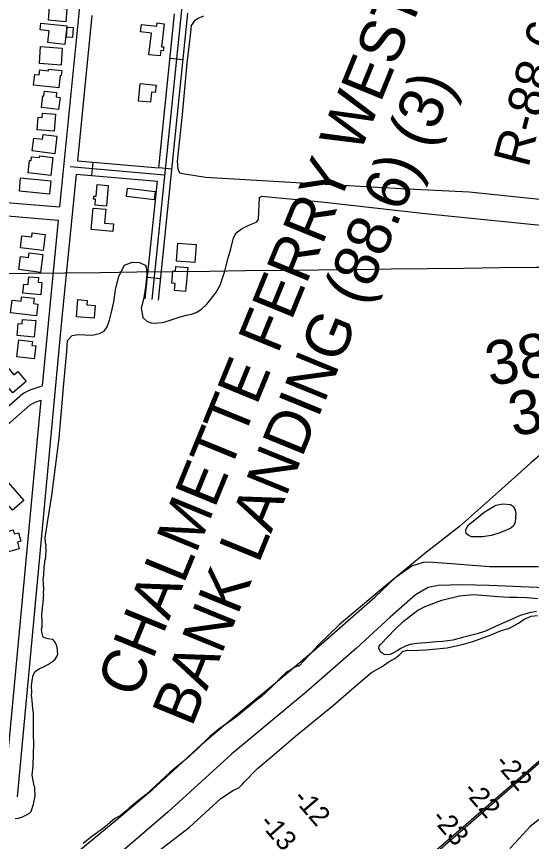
# Model space of a CAD drawing. Extents: x 3704301 to 3742427, y 506229 to 532009.
# Drawn here: x 3710287 to 3711457, y 516437 to 518312 of the extents above; entities that cross this region are included whole.
import ezdxf

# ---------------------------------------------------------------- set-up
doc = ezdxf.new("R2010")
doc.units = 0
for name, color, linetype in [('V-BLDG-OTLN', 7, 'Continuous'), ('V-CHAN-NAID', 7, 'Continuous'), ('V-GRID-MAJR', 7, 'Continuous'), ('V-LEVE-TOET', 7, 'Continuous'), ('V-RIVR-RANG-IDEN', 7, 'Continuous'), ('V-ROAD-CNTR', 7, 'Continuous'), ('V-SITE-VEGE', 7, 'Continuous'), ('V-SURV-IDEN', 7, 'Continuous'), ('V-TOPO-SHOR', 7, 'Continuous'), ('V-TOPO-SPOT', 7, 'Continuous'), ('V-TRAN-LOCK', 7, 'Continuous')]:
    doc.layers.add(name, color=color, linetype=linetype)

msp = doc.modelspace()

# ---------------------------------------------------------------- linework, layer by layer
at = {"layer": 'V-BLDG-OTLN'}
for points in [[(3710399.0700000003, 518299.784), (3710359.805, 518303.26), (3710362.552, 518334.297), (3710364.841, 518334.096), (3710365.575, 518342.391), (3710394.7460000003, 518339.81), (3710393.882, 518330.05), (3710401.687, 518329.357)], [(3710358.341, 518252.10500000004), (3710361.0530000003, 518279.075), (3710341.287, 518281.061), (3710342.8340000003, 518296.444), (3710401.216, 518290.574), (3710396.958, 518248.222)], [(3710415.755, 518286.738), (3710414.225, 518263.737), (3710401.134, 518264.61), (3710402.668, 518287.61100000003)], [(3710588.18, 518224.602), (3710593.599, 518273.646), (3710569.029, 518276.359), (3710570.889, 518293.181), (3710606.147, 518289.286), (3710606.991, 518296.92100000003), (3710622.474, 518295.211), (3710616.686, 518242.815), (3710621.515, 518242.28), (3710620.583, 518233.867), (3710614.917, 518234.494), (3710613.514, 518221.805)], [(3710391.2830000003, 518239.89), (3710388.6, 518201.026), (3710339.166, 518204.43700000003), (3710341.848, 518243.304)], [(3710360.072, 518191.836), (3710389.819, 518188.735), (3710388.58, 518176.84500000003), (3710386.122, 518177.103), (3710383.2770000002, 518149.821), (3710326.007, 518155.791), (3710328.526, 518179.96), (3710338.9280000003, 518178.876), (3710340.1, 518190.114), (3710359.68, 518188.074)], [(3710564.312, 518119.37200000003), (3710568.171, 518159.316), (3710604.15, 518155.84), (3710602.497, 518138.731), (3710593.7120000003, 518139.579), (3710591.506, 518116.744)], [(3710382.895, 518099.897), (3710344.023, 518104.565), (3710347.27, 518131.615), (3710349.438, 518131.35500000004), (3710350.71, 518141.93), (3710378.309, 518138.615), (3710377.142, 518128.897), (3710386.2430000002, 518127.80100000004)], [(3710376.177, 518089.571), (3710373.097, 518051.102), (3710333.849, 518054.245), (3710336.12, 518082.629), (3710345.846, 518081.848), (3710346.657, 518091.93700000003)], [(3710379.073, 518039.61600000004), (3710374.014, 517999.558), (3710323.144, 518005.98000000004), (3710326.806, 518034.972), (3710346.602, 518032.471), (3710348.001, 518043.54000000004)], [(3710370.068, 517991.22000000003), (3710365.409, 517950.367), (3710313.4450000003, 517956.292), (3710316.65, 517984.402), (3710320.519, 517983.962), (3710321.536, 517992.889), (3710339.798, 517990.806), (3710340.235, 517994.624)], [(3710361.9390000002, 517907.93), (3710293.72, 517914.50800000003), (3710296.6180000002, 517944.538), (3710364.835, 517937.956)], [(3710495.575, 517927.441), (3710491.735, 517880.378), (3710465.877, 517882.49), (3710466.994, 517896.152), (3710462.308, 517896.53500000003), (3710462.869, 517903.40400000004), (3710468.394, 517902.95300000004), (3710470.561, 517929.483)], [(3710539.0870000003, 517921.218), (3710602.366, 517913.857), (3710600.1550000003, 517894.852), (3710536.894, 517902.37)], [(3710505.713, 517822.684), (3710457.069, 517827.315), (3710461.72, 517876.217), (3710489.841, 517873.54000000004), (3710486.843, 517842.032), (3710507.3680000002, 517840.07800000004)], [(3710347.845, 517779.908), (3710296.381, 517785.722), (3710299.4820000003, 517813.161), (3710321.946, 517810.621), (3710322.968, 517819.684), (3710351.972, 517816.407)], [(3710695.573, 517793.088), (3710692.112, 517752.356), (3710650.455, 517755.895), (3710653.937, 517796.62700000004)], [(3710314.6410000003, 517763.599), (3710316.197, 517774.685), (3710347.349, 517770.315), (3710341.693, 517730.016), (3710292.524, 517736.918), (3710296.625, 517766.12700000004)], [(3710676.322, 517741.245), (3710671.312, 517686.275), (3710646.017, 517688.579), (3710647.504, 517704.91000000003), (3710639.886, 517705.604), (3710642.427, 517733.498), (3710648.201, 517732.971), (3710649.1780000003, 517743.719)], [(3710342.1520000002, 517678.968), (3710301.775, 517682.433), (3710303.5470000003, 517703.08900000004), (3710313.529, 517702.233), (3710315.071, 517720.21), (3710337.519, 517718.283), (3710336.602, 517707.58400000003), (3710344.5500000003, 517706.902)], [(3710332.37, 517631.44800000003), (3710273.7770000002, 517638.434), (3710277.207, 517667.21400000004), (3710297.583, 517664.783), (3710298.781, 517674.829), (3710327.019, 517671.462), (3710325.542, 517659.082), (3710335.522, 517657.89400000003)], [(3710465.7830000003, 517654.547), (3710463.4790000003, 517626.074), (3710423.42, 517629.316), (3710426.56, 517668.117), (3710447.681, 517666.409), (3710446.843, 517656.079)], [(3710330.8140000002, 517620.362), (3710327.343, 517582.755), (3710288.361, 517586.353), (3710290.915, 517614.02), (3710299.774, 517613.202), (3710300.698, 517623.143)], [(3710327.4590000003, 517533.674), (3710287.869, 517538.332), (3710292.389, 517576.783), (3710323.199, 517573.16000000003), (3710322.147, 517564.204), (3710330.927, 517563.172)], [(3710278.963, 517455.98600000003), (3710245.623, 517495.09), (3710267.475, 517513.721), (3710281.318, 517497.484), (3710289.889, 517504.792), (3710309.386, 517481.922)], [(3710268.463, 517252.78500000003), (3710303.782, 517211.68200000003), (3710278.1950000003, 517189.694), (3710270.291, 517198.89400000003), (3710267.649, 517196.625), (3710243.2, 517225.08), (3710259.4, 517238.998), (3710256.437, 517242.451)], [(3710251.237, 517128.685), (3710263.685, 517132.00800000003), (3710261.6040000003, 517139.799), (3710279.767, 517144.64900000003), (3710282.131, 517135.787), (3710291.967, 517138.413), (3710297.137, 517119.047), (3710289.301, 517116.954), (3710293.4420000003, 517101.438), (3710260.8340000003, 517092.732)]]:
    msp.add_lwpolyline(points, close=True, dxfattribs=at)
at = {"layer": 'V-GRID-MAJR'}
msp.add_spline([(3708498.534, 517706.704), (3713778.102, 517769.291), (3719057.661, 517832.646), (3724337.211, 517896.76900000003), (3729616.752, 517961.659), (3734896.2830000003, 518027.318), (3740175.804, 518093.744), (3740175.805, 518093.744)], degree=3, dxfattribs=at)
at = {"layer": 'V-LEVE-TOET'}
for points in [[(3710423.924, 516411.538), (3710523.848, 516494.009), (3710596.552, 516555.22000000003), (3710643.515, 516597.935), (3710708.223, 516657.487), (3710783.34, 516721.44), (3710870.349, 516793.026), (3710966.788, 516874.558), (3711101.39, 516991.561), (3711149.852, 517037.979), (3711185.127, 517063.235), (3711212.001, 517071.408), (3711222.773, 517072.05700000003), (3711274.586, 517068.348), (3711361.398, 517061.842), (3711473.166, 517061.69)], [(3711487.7800000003, 517013.134), (3711360.716, 517018.369), (3711299.028, 517019.999), (3711245.666, 517018.14), (3711222.642, 517014.072), (3711193.665, 516997.068), (3711135.745, 516946.689), (3711059.509, 516875.75200000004), (3710945.5870000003, 516776.818), (3710775.826, 516635.401), (3710632.0500000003, 516504.053), (3710470.3200000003, 516365.696)]]:
    msp.add_lwpolyline(points, dxfattribs=at)
at = {"layer": 'V-ROAD-CNTR'}
for p, q in [((3710635.66668971, 518216.93453994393), (3710665.51163002, 518213.885546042)), ((3710460.3300403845, 517980.1900134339), (3710457.75204554, 517950.30107321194)), ((3710610.2577405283, 517968.230037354), (3710640.102680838, 517965.18104345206)), ((3710584.848791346, 517719.5255347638), (3710614.6937316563, 517716.4765408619))]:
    msp.add_line(p, q, dxfattribs=at)
for points in [[(3710559.6488417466, 519605.24576331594), (3710526.50190804, 519306.542360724), (3710476.291008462, 518796.348381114), (3710385.144190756, 517878.875216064)], [(3710662.635635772, 518333.32030717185), (3710594.6897716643, 517668.25963729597)], [(3710609.6117418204, 517666.73464034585), (3710676.253608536, 518319.0313357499)], [(3710610.159740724, 517967.2630392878), (3710645.9866690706, 518317.94833791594)], [(3710458.500044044, 518313.79634622), (3710425.6551097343, 517983.181007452)], [(3710425.6551097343, 517983.181007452), (3710610.159740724, 517967.2630392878)], [(3710623.580713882, 517951.04907171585), (3710409.2261425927, 517969.5430347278)], [(3710422.6881156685, 517953.3260671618), (3710388.7031836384, 517611.230751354), (3710288.365384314, 516537.9138979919)], [(3710422.6881156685, 517953.3260671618), (3710607.1107468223, 517937.415098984)], [(3710579.767801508, 517669.7846342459), (3710607.1107468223, 517937.415098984)], [(3710151.98765707, 517898.280177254), (3710385.144190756, 517878.875216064)], [(3710149.113662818, 517868.41623698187), (3710382.1771966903, 517849.0182757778)], [(3710382.178196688, 517849.01927577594), (3710358.8412433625, 517614.110745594), (3710345.6032698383, 517472.4980288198)], [(3710180.084600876, 517347.9182779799), (3710301.310358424, 517454.677064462), (3710318.2183246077, 517462.74604832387), (3710345.6022698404, 517472.4980288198)], [(3709976.0290089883, 517135.26470328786), (3710163.058634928, 517292.949387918), (3710318.00232504, 517429.40111501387), (3710329.7423015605, 517435.00410380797), (3710342.522276, 517439.5560947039)], [(3710342.5232759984, 517439.5560947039), (3710258.4954440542, 516540.7058924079)]]:
    msp.add_lwpolyline(points, dxfattribs=at)
at = {"layer": 'V-SITE-VEGE'}
for points in [[(3711489.9820000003, 517894.27), (3711315.105, 517912.286), (3711161.071, 517920.243), (3710935.068, 517932.787), (3710716.202, 517945.941), (3710669.207, 517953.55700000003), (3710658.498, 517955.31700000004), (3710654.3140000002, 517964.228), (3710653.0810000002, 517982.658), (3710664.122, 518089.129), (3710675.144, 518205.70900000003), (3710682.132, 518268.16500000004), (3710685.048, 518291.365), (3710693.9390000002, 518303.874), (3710701.6580000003, 518308.65), (3710712.352, 518312.836)], [(3710798.008, 517829.121), (3710815.233, 517837.485), (3710826.522, 517841.675), (3710833.0530000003, 517845.259), (3710837.2, 517851.217), (3710837.2, 517851.811), (3710839.463, 517900.58), (3710843.6210000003, 517902.968), (3710979.829, 517890.213), (3711215.378, 517864.015), (3711455.682, 517839.613), (3711703.711, 517815.229)], [(3710345.805, 516832.286), (3710354.97, 516836.566), (3710360.088, 516839.947), (3710369.294, 516845.737), (3710374.967, 516851.115), (3710380.205, 516859.018), (3710381.332, 516863.514), (3710379.698, 516877.635), (3710377.387, 516885.239), (3710375.948, 516887.791), (3710371.0840000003, 516893.95300000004), (3710368.626, 516896.032), (3710359.1070000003, 516897.291), (3710353.1040000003, 516898.457), (3710349.629, 516900.058), (3710347.184, 516902.637), (3710344.478, 516914.275), (3710344.095, 516918.81), (3710345.234, 516923.80700000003), (3710345.705, 516941.391), (3710344.8880000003, 516948.45), (3710345.2770000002, 516963.022), (3710346.336, 516965.004), (3710346.4560000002, 516969.526), (3710347.6750000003, 516977.538), (3710348.5130000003, 516990.08400000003), (3710348.568, 516992.093), (3710349.205, 516997.10500000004), (3710348.836, 517002.143), (3710349.049, 517010.181), (3710349.131, 517013.196), (3710348.261, 517018.246), (3710348.447, 517025.281), (3710348.1070000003, 517031.32300000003), (3710349.393, 517041.847), (3710348.9450000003, 517043.871), (3710349.582, 517048.88), (3710349.703, 517053.402), (3710350.419, 517061.428), (3710350.473, 517063.43700000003), (3710351.083, 517067.443), (3710351.64, 517069.44), (3710351.773, 517074.46400000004), (3710352.887, 517078.455), (3710353.575, 517085.478), (3710354.132, 517087.473), (3710354.401, 517097.522), (3710354.507, 517101.54000000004), (3710354.073, 517104.066), (3710354.235, 517110.09500000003), (3710353.35, 517114.643), (3710353.403, 517116.655), (3710352.955, 517118.678), (3710352.5, 517126.94800000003), (3710357.77, 517161.45), (3710367.1350000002, 517223.318), (3710384.0700000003, 517352.996), (3710395.074, 517477.305), (3710401.441, 517549.87), (3710403.162, 517575.445), (3710413.838, 517586.76900000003), (3710426.916, 517589.179), (3710442.977, 517588.028), (3710459.0330000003, 517587.471), (3710475.6750000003, 517591.08), (3710486.366, 517596.458), (3710493.478, 517605.989), (3710498.795, 517621.462), (3710502.328, 517636.337), (3710508.21, 517663.11), (3710512.306, 517690.47500000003), (3710519.369, 517721.41500000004), (3710532.39, 517746.423), (3710549.62, 517753.599), (3710566.866, 517752.45), (3710579.369, 517746.533), (3710581.757, 517742.378), (3710582.988, 517725.136), (3710580.0840000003, 517695.989), (3710575.986, 517669.219), (3710570.684, 517648.393), (3710574.305, 517627.59), (3710583.838, 517618.691), (3710592.765, 517615.148), (3710602.282, 517614.575), (3710617.741, 517615.799), (3710627.25, 517618.202), (3710659.336, 517628.984), (3710673.598, 517633.179), (3710684.8910000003, 517634.989), (3710695.585, 517639.177), (3710707.4620000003, 517646.341), (3710719.328, 517657.669), (3710740.078, 517683.885), (3710749.5500000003, 517701.152), (3710759.591, 517730.315), (3710767.841, 517763.04000000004), (3710774.3310000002, 517783.868), (3710780.219, 517808.266), (3710786.1350000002, 517820.17100000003), (3710798.008, 517829.121)], [(3711569.731, 517393.88800000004), (3711455.1920000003, 517297.28), (3711382.208, 517231.097), (3711293.196, 517152.38800000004), (3711214.847, 517090.95), (3711116.324, 517010.435), (3711020.185, 516928.738), (3710972.127, 516882.83400000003), (3710951.3680000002, 516859.592), (3710928.832, 516835.157)], [(3711468.5840000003, 516959.598), (3711452.534, 516956.587), (3711431.143, 516949.994), (3711413.323, 516941.626), (3711383.6210000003, 516929.068), (3711352.137, 516914.722), (3711333.717, 516908.729), (3711300.437, 516900.324), (3711278.45, 516894.326), (3711255.861, 516891.299), (3711240.9960000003, 516890.074), (3711217.215, 516888.233), (3711197.593, 516886.998), (3711181.545, 516883.985), (3711172.632, 516881.585), (3711160.16, 516875.609), (3711151.845, 516870.237), (3711143.532, 516865.45900000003), (3711135.811, 516861.873), (3711132.245, 516860.675), (3711123.322, 516861.844), (3711118.561, 516863.618), (3711114.985, 516866.581), (3711110.211, 516874.89400000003), (3711110.789, 516880.846), (3711113.752, 516884.418), (3711146.971, 516919.58), (3711165.366, 516936.277), (3711198.603, 516962.52), (3711217.0160000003, 516971.484), (3711253.2600000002, 516985.249), (3711293.671, 516994.86), (3711324.585, 516997.907), (3711353.728, 516995.597), (3711380.494, 516993.283), (3711406.663, 516991.563), (3711424.503, 516991.604), (3711447.1010000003, 516991.063), (3711471.486, 516988.743)], [(3710284.347, 516489.022), (3710290.892, 516489.35000000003), (3710299.512, 516492.137), (3710316.3200000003, 516500.235), (3710317.8680000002, 516501.704), (3710320.4760000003, 516505.152), (3710325.9420000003, 516521.598), (3710327.6520000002, 516529.094), (3710328.829, 516535.598), (3710329.505, 516542.117), (3710328.852, 516555.206), (3710328.958, 516559.226), (3710327.558, 516563.287), (3710323.179, 516587.53500000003), (3710323.869, 516594.556), (3710324.7600000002, 516609.113), (3710326.605, 516659.34), (3710326.1240000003, 516678.962), (3710325.747, 516702.602), (3710326.044, 516713.655), (3710325.7430000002, 516721.204), (3710325.931, 516728.239), (3710324.6920000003, 516738.32800000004), (3710323.181, 516756.968), (3710322.311, 516762.023), (3710321.506, 516769.582), (3710321.072, 516772.11100000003), (3710322.128, 516774.094), (3710321.6920000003, 516776.619), (3710322.288, 516780.121), (3710321.432, 516785.675), (3710321.5670000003, 516790.701), (3710322.1920000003, 516795.20900000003), (3710322.894, 516802.731), (3710324.1010000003, 516810.24100000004), (3710324.6580000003, 516812.238), (3710326.8140000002, 516817.71), (3710329.474, 516823.17), (3710339.194, 516829.445), (3710345.805, 516832.286)], [(3710928.832, 516835.157), (3710924.6890000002, 516835.059), (3710915.512, 516830.277), (3710909.878, 516826.40400000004), (3710901.215, 516822.11100000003), (3710884.179, 516805.471), (3710875.383, 516796.153), (3710869.708, 516790.775), (3710852.157, 516773.647), (3710843.414, 516766.338), (3710832.6210000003, 516757.577), (3710787.8910000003, 516720.561), (3710779.6920000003, 516714.74700000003), (3710747.4220000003, 516692.481), (3710738.177, 516685.186), (3710726.34, 516674.944), (3710698.973, 516648.023), (3710672.693, 516624.088), (3710660.8680000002, 516614.35000000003), (3710654.705, 516609.48600000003), (3710636.201, 516594.39400000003), (3710614.034, 516573.869), (3710603.188, 516563.099), (3710582.052, 516543.552), (3710569.2090000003, 516533.337), (3710552.268, 516520.216), (3710542.4930000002, 516511.929), (3710540.416, 516509.472), (3710522.431, 516494.867), (3710510.21, 516489.162), (3710494.2320000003, 516474.504), (3710482.421, 516465.268), (3710454.2260000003, 516444.90400000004), (3710438.805, 516432.244)]]:
    msp.add_lwpolyline(points, dxfattribs=at)
msp.add_lwpolyline([(3711420.9930000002, 517175.291), (3711421.003, 517171.12700000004), (3711419.838, 517162.206), (3711416.289, 517153.873), (3711410.352, 517149.101), (3711402.037, 517144.919), (3711385.403, 517138.337), (3711366.387, 517132.344), (3711345.5810000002, 517128.728), (3711331.309, 517128.693), (3711320.6040000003, 517129.262), (3711312.867, 517132.811), (3711308.693, 517136.965), (3711307.483, 517145.882), (3711313.997, 517156.601), (3711328.2430000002, 517167.934), (3711349.61, 517185.23000000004), (3711376.332, 517200.756), (3711391.784, 517204.36), (3711409.629, 517202.617), (3711416.182, 517197.876), (3711419.77, 517189.559), (3711421.5700000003, 517182.428)], close=True, dxfattribs=at)
at = {"layer": 'V-TOPO-SHOR'}
for points in [[(3710591.451, 516400.69), (3710679.855, 516468.936), (3710751.569, 516534.06), (3710779.961, 516553.477), (3710792.193, 516558.49100000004), (3710800.474, 516566.576), (3710804.645, 516571.805), (3710834.757, 516602.443), (3710868.125, 516630.623), (3710920.933, 516676.085), (3711007.6210000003, 516746.74700000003), (3711053.1580000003, 516786.468), (3711093.202, 516820.403), (3711117.897, 516834.577), (3711133.605, 516845.43200000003), (3711146.258, 516852.809), (3711157.77, 516861.994), (3711163.8710000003, 516868.35500000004), (3711175.227, 516871.615), (3711186.472, 516870.72500000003), (3711216.762, 516872.295), (3711265.523, 516876.936), (3711302.508, 516884.854), (3711324.018, 516890.809), (3711362.969, 516905.792), (3711386.3510000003, 516915.256), (3711407.286, 516921.82), (3711427.751, 516933.141), (3711440.451, 516942.29600000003), (3711456.049, 516949.001), (3711470.915, 516950.38800000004)], [(3711478.3000000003, 516489.91500000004), (3711454.06, 516470.39), (3711429.035, 516443.768)], [(3711429.035, 516443.768), (3711407.663, 516420.609)]]:
    msp.add_lwpolyline(points, dxfattribs=at)
at = {"layer": 'V-TRAN-LOCK'}
msp.add_lwpolyline([(3711673.477, 516790.363), (3711508.252, 516644.025), (3711318.89, 516478.821), (3711140.4390000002, 516323.968), (3711127.723, 516312.485), (3711124.289, 516316.71400000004), (3711285.782, 516456.058), (3711461.216, 516608.628), (3711619.133, 516746.884), (3711670.196, 516793.011), (3711673.477, 516790.363)], dxfattribs=at)

# ---------------------------------------------------------------- texts
at = {"layer": 'V-CHAN-NAID'}
for s, height, rotation, p in [('CHLAMETTE FERRY WEST BANK', 100.000002, 47.22737495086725, (3708865.7652508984, 517228.47949103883)), ('MAINTENANCE LANDING (88.7) (3)', 100.000002, 47.22737495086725, (3708864.070542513, 517020.4895747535)), ('CHALMETTE FERRY WEST', 100.00000199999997, 67.77061740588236, (3710559.9914265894, 516758.58606219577)), ('BANK LANDING (88.6) (3)', 100.00000199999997, 67.77061740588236, (3710685.12978762, 516694.7178507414))]:
    msp.add_text(s, height=height, rotation=rotation, dxfattribs=at).set_placement(p)
at = {"layer": 'V-RIVR-RANG-IDEN'}
msp.add_text('R-88.6', height=82.99999799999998, rotation=75.33169721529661, dxfattribs=at).set_placement((3711449.636, 517965.868))
at = {"layer": 'V-SURV-IDEN'}
for s, height, rotation, p in [('382+43.5', 100.00000000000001, 10.485907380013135, (3711362.490748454, 517471.01094196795)), ('383+09.7', 99.99999999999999, 10.511153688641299, (3711414.9387973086, 517356.6706876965))]:
    msp.add_text(s, height=height, rotation=rotation, dxfattribs=at).set_placement(p)
at = {"layer": 'V-TOPO-SPOT'}
for s, p in [('-22', (3711371.399714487, 516614.0508790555)), ('-22', (3711299.379714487, 516551.7908790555)), ('-12', (3710913.163582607, 516533.8583192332)), ('-23', (3711227.607603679, 516488.9895124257)), ('-13', (3710836.691471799, 516477.8069526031))]:
    msp.add_text(s, height=45, rotation=310.7207321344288, dxfattribs=at).set_placement(p)

doc.saveas('drawing.dxf')
